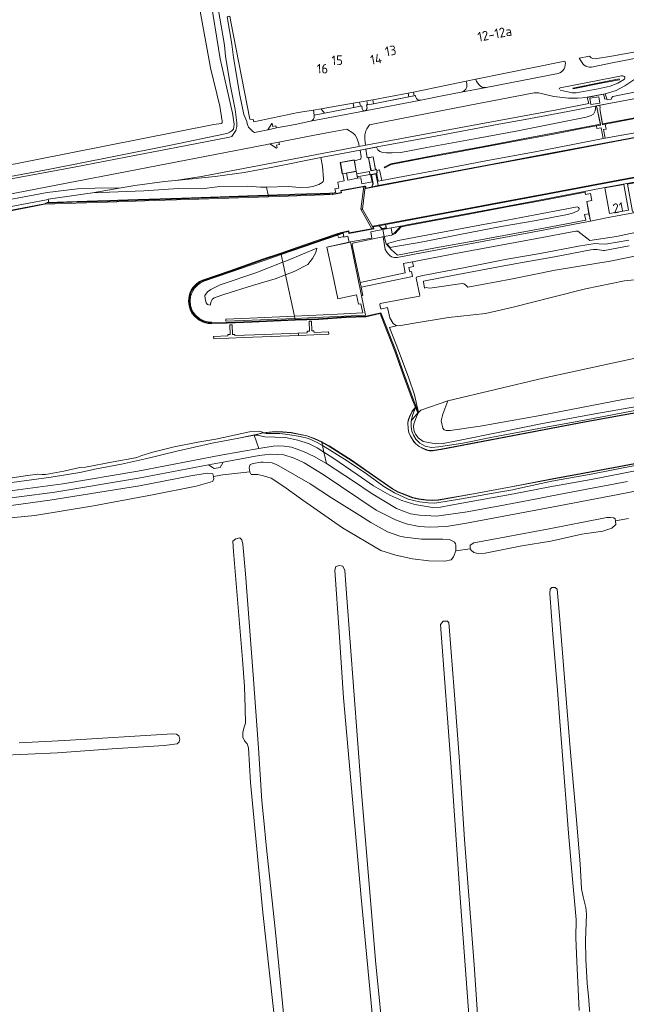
# Model space of a CAD drawing. Header units: metres. Extents: x 209813 to 223847, y 571801 to 587119.
# Tile 556 of 656: x 216440 to 216692, y 584748 to 585157. Entities that reach past the tile are written whole.
import ezdxf
from ezdxf.enums import TextEntityAlignment as Align

# ---------------------------------------------------------------- set-up
doc = ezdxf.new("R2010")
doc.units = ezdxf.units.M
for name, color, linetype, lineweight in [('B-RO-GK-KADEMUUR-G', 8, 'Continuous', 0), ('B-RO-GK-KADEMUUR-GV', 8, 'Continuous', 0), ('B-RO-GR-GRAS-GV', 8, 'Continuous', 0), ('B-RO-GR-GROENVOORZIENING-GV', 8, 'Continuous', 0), ('B-RO-GW-TALUD_KRUIN-G', 8, 'Continuous', 0), ('B-RO-IE-TERREINAFSCHEIDING_KUNSTMATIG_MUUR-GV', 8, 'Continuous', 0), ('B-RO-KW-KUNSTWERK_SLUIS-GV', 8, 'Continuous', 0), ('B-RO-KW-KUNSTWERK_STEIGER-GV', 8, 'Continuous', 0), ('B-RO-OG-BEBOUWING-T18', 8, 'Continuous', 0), ('B-RO-OG-TERREIN_CULTUURSCHEIDING-GV', 8, 'Continuous', 0), ('B-RO-OG-WEG-GV', 8, 'Continuous', 0), ('B-RO-VH-VERHARDING_BETONSTRAATSTEEN-GV', 8, 'Continuous', 0), ('B-RO-VH-VERHARDING_HALFVERHARDING-GV', 8, 'Continuous', 0), ('B-RO-VH-VERHARDING_OPEN-GV', 8, 'Continuous', 0), ('B-RO-VH-VERHARDING_STRAATBAKSTEEN-GV', 8, 'Continuous', 0), ('B-RO-VH-VERHARDING_TEGEL-GV', 8, 'Continuous', 0)]:
    doc.layers.add(name, color=color, linetype=linetype, lineweight=lineweight)
doc.styles.add('NLCS-ISO-M200-T18', font='txt', dxfattribs={"height": 0.36})

msp = doc.modelspace()

# ---------------------------------------------------------------- linework, layer by layer
at = {"layer": 'B-RO-GK-KADEMUUR-G', "flags": 128}
for points in [[(216450.773, 585081.265), (216461.43, 585081.573), (216473.139, 585081.943), (216488.574, 585082.497), (216502.486, 585082.932), (216517.901, 585083.438), (216542.858, 585084.331)], [(216542.858, 585084.331), (216556.409, 585084.716), (216568.351, 585085.162)], [(216548.122, 585060.196), (216571.813, 585068.327), (216572.834, 585068.642)], [(216519.209, 585031.43), (216517.811, 585031.501), (216515.9, 585031.995), (216514.255, 585032.852), (216512.559, 585034.268), (216511.41, 585035.654), (216510.819, 585036.733), (216510.248, 585038.593), (216510.04, 585040.547), (216510.237, 585042.491), (216510.599, 585043.699), (216511.152, 585044.861), (216511.937, 585046.09), (216513.301, 585047.485), (216514.463, 585048.386), (216515.7, 585048.988), (216526.973, 585052.82), (216540.595, 585057.604), (216548.122, 585060.196)]]:
    msp.add_lwpolyline(points, dxfattribs=at)
at = {"layer": 'B-RO-GK-KADEMUUR-GV', "flags": 128}
for points in [[(216723.184, 585113.829), (216689.682, 585107.556), (216659.266, 585101.807), (216633.73, 585097.061), (216588.527, 585088.52), (216583.504, 585087.507), (216583.398, 585088.046), (216583.211, 585088.222), (216582.831, 585088.349), (216572.918, 585086.469), (216573.072, 585085.682), (216569.514, 585085), (216569.463, 585085.397), (216568.27, 585085.428), (216553.948, 585084.902), (216542.806, 585084.574), (216542.956, 585083.882), (216547.37, 585084.043), (216558.431, 585084.366), (216569.536, 585084.801), (216573.283, 585085.539), (216573.13, 585086.33), (216582.817, 585088.143), (216583.214, 585087.945), (216583.348, 585087.271), (216588.514, 585088.314), (216633.767, 585096.865), (216659.303, 585101.611), (216689.719, 585107.36), (216723.22, 585113.632)], [(216702.972, 585093.493), (216679.258, 585089.059), (216656.553, 585084.77), (216637.265, 585081.16), (216618.215, 585077.563), (216586.291, 585071.62), (216586.448, 585070.712), (216576.505, 585068.838), (216576.32, 585069.702), (216572.758, 585068.933), (216571.72, 585068.612), (216557.433, 585063.719), (216548.024, 585060.479), (216548.152, 585059.889), (216571.906, 585068.042), (216572.918, 585068.406), (216572.808, 585068.739), (216576.131, 585069.456), (216576.315, 585068.583), (216586.679, 585070.552), (216586.523, 585071.453), (216618.252, 585077.367), (216637.302, 585080.963), (216656.59, 585084.574), (216679.294, 585088.863), (216703.009, 585093.296)], [(216542.806, 585084.574), (216537.928, 585084.43), (216522.928, 585083.878), (216507.004, 585083.36), (216488.829, 585082.746), (216459.149, 585081.791), (216450.996, 585081.505), (216449.912, 585080.996), (216431.756, 585077.464), (216412.018, 585073.818), (216371.508, 585066.176), (216353.374, 585062.827), (216330.99, 585058.573), (216296.016, 585051.997), (216270.037, 585047.05), (216243.946, 585042.184), (216243.382, 585045.623), (216243.18, 585045.586), (216243.771, 585041.949), (216270.074, 585046.853), (216296.053, 585051.801)], [(216331.027, 585058.377), (216353.41, 585062.631), (216371.544, 585065.979), (216412.054, 585073.622), (216431.793, 585077.268), (216449.935, 585080.763), (216458.669, 585081.062), (216476.13, 585081.615), (216495.456, 585082.31), (216514.062, 585082.861), (216542.956, 585083.882)], [(216548.024, 585060.479), (216540.496, 585057.888), (216526.875, 585053.104), (216515.586, 585049.266), (216514.304, 585048.642), (216513.101, 585047.709), (216511.701, 585046.278), (216510.889, 585045.006), (216510.318, 585043.807), (216509.941, 585042.55), (216509.738, 585040.546), (216509.953, 585038.532), (216510.541, 585036.616), (216511.16, 585035.484), (216512.345, 585034.056), (216514.088, 585032.601), (216515.791, 585031.713), (216517.765, 585031.203), (216519.194, 585031.13), (216519.232, 585031.779), (216517.864, 585031.849), (216516.026, 585032.324), (216514.45, 585033.145), (216512.807, 585034.517), (216511.701, 585035.851), (216511.143, 585036.87), (216510.593, 585038.663), (216510.392, 585040.548), (216510.582, 585042.423), (216510.926, 585043.572), (216511.458, 585044.691), (216512.212, 585045.871), (216513.534, 585047.223), (216514.649, 585048.087), (216516.151, 585048.819), (216527.071, 585052.537), (216540.693, 585057.321), (216548.152, 585059.889)], [(216698.62, 584994.777), (216674.792, 584990.43), (216614.564, 584978.921), (216611.003, 584978.396), (216609.853, 584978.428), (216608.633, 584978.68), (216607.074, 584979.332), (216605.535, 584980.145), (216604.177, 584981.227), (216603.258, 584982.188), (216601.942, 584984.37), (216601.269, 584985.926), (216600.981, 584987.507), (216600.86, 584990.082), (216601.242, 584991.432), (216601.835, 584993.031), (216602.743, 584994.745), (216603.943, 584996.371), (216602.659, 584994.8), (216601.743, 584993.072), (216601.147, 584991.463), (216600.76, 584990.095), (216600.882, 584987.495), (216601.173, 584985.897), (216601.853, 584984.324), (216603.179, 584982.127), (216604.109, 584981.153), (216605.48, 584980.061), (216607.031, 584979.242), (216608.604, 584978.584), (216609.841, 584978.328), (216611.008, 584978.296), (216614.581, 584978.822), (216674.811, 584990.332), (216698.638, 584994.679)], [(216565.025, 584981.984), (216562.074, 584983.408), (216558.834, 584984.55), (216552.344, 584985.835), (216548.905, 584986.202), (216545.657, 584986.291), (216540.674, 584985.735), (216545.66, 584986.191), (216548.898, 584986.103), (216552.329, 584985.736), (216558.807, 584984.453), (216562.035, 584983.316), (216565.051, 584981.86)], [(216705.452, 584974.899), (216677.986, 584969.767), (216660.674, 584966.581), (216643.648, 584963.38), (216628.026, 584960.478), (216613.469, 584957.906), (216611.022, 584957.755), (216608.417, 584957.887), (216605.306, 584958.275), (216602.813, 584958.842), (216596.817, 584961.258), (216594.233, 584962.675), (216584.78, 584969.212), (216577.623, 584974.213), (216568.105, 584980.349), (216565.025, 584981.984), (216565.399, 584981.692), (216568.054, 584980.263), (216577.568, 584974.13), (216584.723, 584969.129), (216594.18, 584962.59), (216596.773, 584961.169), (216602.785, 584958.746), (216605.288, 584958.176), (216608.408, 584957.788), (216611.022, 584957.654), (216613.481, 584957.806), (216628.044, 584960.38), (216643.667, 584963.282), (216660.693, 584966.482), (216678.004, 584969.669)]]:
    msp.add_lwpolyline(points, dxfattribs=at)
at = {"layer": 'B-RO-GR-GRAS-GV', "flags": 128}
for points in [[(216430.045, 585096), (216520.248, 585113.865), (216523.304, 585114.276), (216523.707, 585114.556), (216523.718, 585115.289), (216522.683, 585121.576), (216518.917, 585137.463), (216509.381, 585189.309)], [(216516.56, 585042.808), (216517.554, 585044.403), (216518.949, 585045.291), (216522.875, 585047.293), (216537.676, 585052.26), (216548.854, 585056.647), (216548.152, 585059.889), (216540.693, 585057.321), (216527.071, 585052.537), (216516.151, 585048.819), (216514.649, 585048.087), (216513.534, 585047.223), (216512.212, 585045.871), (216511.458, 585044.691), (216510.926, 585043.572), (216510.582, 585042.423), (216510.392, 585040.548), (216510.593, 585038.663), (216511.143, 585036.87), (216511.701, 585035.851), (216512.807, 585034.517), (216514.45, 585033.145), (216516.026, 585032.324), (216517.864, 585031.849), (216519.232, 585031.779), (216519.216, 585031.49), (216525.435, 585031.676), (216536.117, 585032.08), (216554.006, 585032.862), (216553.901, 585033.343), (216525.228, 585032.11), (216525.179, 585033.017), (216535.197, 585033.476), (216553.701, 585034.269), (216549.98, 585051.448)], [(216516.56, 585042.808), (216516.596, 585041.636), (216517.114, 585039.796), (216517.676, 585039.165), (216518.692, 585038.777), (216519.19, 585040.338), (216519.623, 585041.123), (216520.448, 585041.811), (216524.751, 585043.451), (216536.257, 585046.978), (216545.716, 585049.816), (216549.98, 585051.448)], [(216603.985, 584996.268), (216602.743, 584994.745), (216601.835, 584993.031), (216601.242, 584991.432), (216600.86, 584990.082), (216600.981, 584987.507), (216601.269, 584985.926), (216601.942, 584984.37), (216603.258, 584982.188), (216604.177, 584981.227), (216605.535, 584980.145), (216607.074, 584979.332), (216608.633, 584978.68), (216609.853, 584978.428), (216611.003, 584978.396), (216614.564, 584978.921), (216674.792, 584990.43), (216698.62, 584994.777)], [(216699.139, 584997.206), (216678.447, 584993.695), (216656.084, 584989.518), (216640.452, 584986.387), (216621.11, 584982.472), (216615.458, 584981.35), (216612.458, 584981.145), (216607.149, 584982.223), (216605.041, 584983.676), (216604.073, 584985.018), (216603.48, 584986.304), (216603.282, 584987.304), (216603.173, 584988.244), (216603.35, 584989.449), (216604.379, 584992.383), (216605.26, 584994.192), (216604.89, 584994.042)], [(216699.467, 584995.843), (216674.896, 584991.161), (216657.393, 584987.968), (216635.963, 584983.937), (216623.697, 584981.5), (216613.485, 584979.88), (216610.662, 584979.652), (216608.038, 584980.236)], [(216602.251, 584990.778), (216602.198, 584988.559), (216602.306, 584987.307), (216602.48, 584986.428), (216603.217, 584984.729), (216604.192, 584983.096), (216605.752, 584981.449), (216608.038, 584980.236)], [(216550.988, 584985.026), (216547.711, 584985.507), (216541.958, 584985.55), (216540.674, 584985.735), (216537.055, 584984.814), (216538.313, 584984.748), (216541.417, 584984.04), (216550.02, 584983.791)], [(216537.055, 584984.814), (216538.994, 584979.241), (216544.866, 584980.225), (216547.008, 584980.354), (216549.405, 584980.221), (216552.509, 584979.748), (216557.512, 584978.002), (216561.913, 584975.965), (216566.967, 584973.018), (216565.951, 584977.705), (216563.094, 584979.53), (216559.775, 584981.222), (216555.126, 584982.651), (216550.02, 584983.791)], [(216550.988, 584985.026), (216556.09, 584984.253), (216559.625, 584983.364), (216563.139, 584981.781), (216565.338, 584980.537), (216565.051, 584981.86), (216562.035, 584983.316), (216558.807, 584984.453), (216552.329, 584985.736), (216548.898, 584986.103), (216545.66, 584986.191), (216540.674, 584985.735)], [(216705.47, 584974.801), (216678.004, 584969.669), (216660.693, 584966.482), (216643.667, 584963.282), (216628.044, 584960.38), (216613.481, 584957.806), (216611.022, 584957.654), (216608.408, 584957.788), (216605.288, 584958.176), (216602.785, 584958.746), (216596.773, 584961.169), (216594.18, 584962.59), (216584.723, 584969.129), (216577.568, 584974.13), (216568.054, 584980.263), (216565.051, 584981.86)], [(216644.471, 584962.143), (216638.645, 584961.04), (216623.031, 584958.402), (216611.971, 584956.596), (216609.298, 584956.614), (216605.613, 584957.102), (216600.994, 584958.201), (216595.323, 584960.77), (216590.87, 584963.439), (216583.628, 584968.666), (216575.657, 584974.19), (216565.338, 584980.537), (216565.951, 584977.705), (216569.654, 584975.34), (216579.824, 584968.389), (216586.608, 584963.67), (216593.378, 584959.916), (216598.318, 584957.617), (216603.712, 584955.922), (216611.033, 584954.668), (216614.42, 584954.925), (216618.719, 584955.66), (216630.13, 584957.785), (216644.822, 584960.404), (216659.818, 584963.281), (216676.977, 584966.305), (216697.428, 584970.355)], [(216644.471, 584962.143), (216646.043, 584962.508), (216660.605, 584965.632), (216676.996, 584968.576), (216705.759, 584974.215)], [(216692.444, 584950.214), (216687.068, 584949.25), (216687.191, 584947.706), (216685.531, 584946.204), (216681.801, 584944.855), (216673.069, 584943.664), (216660.131, 584940.807), (216648.146, 584938.743), (216632.905, 584935.806), (216629.81, 584935.568), (216628.222, 584935.965), (216627.111, 584936.997), (216626.709, 584937.55), (216620.699, 584936.743), (216619.729, 584934.219), (216618.777, 584932.949), (216616.237, 584932.393), (216609.49, 584932.631), (216602.743, 584933.425), (216595.758, 584934.933), (216589.567, 584936.838), (216573.692, 584946.284), (216557.182, 584957.793), (216549.323, 584963.508), (216544.085, 584966.921), (216540.83, 584967.953), (216538.528, 584968.429), (216535.753, 584968.437), (216535.138, 584969.516), (216523.997, 584968.285), (216520.141, 584967.64), (216520.193, 584966.445), (216519.637, 584965.492), (216512.97, 584963.587), (216494.713, 584960.016), (216470.266, 584955.491), (216445.898, 584951.443), (216428.673, 584949.776)], [(216546.148, 584736.019), (216540.539, 584786.396), (216536.306, 584831.692), (216535.459, 584840.477), (216534.613, 584854.87), (216534.083, 584856.563), (216533.025, 584857.727), (216532.284, 584859.209), (216532.284, 584861.22), (216532.708, 584863.019), (216533.343, 584865.03), (216533.237, 584871.274), (216533.025, 584880.27), (216532.178, 584891.594), (216528.474, 584936.468), (216528.157, 584940.701), (216529.321, 584941.759), (216531.014, 584942.077), (216531.861, 584941.23), (216532.284, 584939.537), (216533.343, 584927.154), (216536.518, 584885.138), (216538.846, 584854.764), (216540.116, 584832.857), (216540.964, 584824.594), (216541.915, 584814.336), (216545.725, 584779.622), (216547.207, 584764.276), (216553.451, 584700.776)], [(216672.017, 584745.667), (216671.032, 584765.97), (216670.609, 584775.812), (216670.715, 584783.538), (216669.127, 584800.26), (216667.54, 584819.31), (216664.894, 584853.494), (216663.835, 584867.57), (216663.095, 584876.989), (216661.037, 584902.026), (216660.505, 584909.597), (216659.814, 584919.005), (216659.919, 584920.804), (216660.66, 584921.545), (216662.036, 584921.545), (216662.883, 584920.804), (216663.786, 584909.802), (216668.23, 584854.59), (216670.715, 584826.401), (216672.302, 584806.61), (216672.937, 584796.238), (216673.572, 584792.851), (216674.736, 584788.512), (216675.054, 584785.761), (216674.525, 584774.754), (216674.698, 584766.979), (216675.265, 584756.868), (216675.852, 584751.672), (216679.225, 584706.933)], [(216439.389, 584856.987), (216458.439, 584857.86), (216503.127, 584860.717), (216504.794, 584860.558), (216505.746, 584859.844), (216506.143, 584858.495), (216505.905, 584857.383), (216504.953, 584856.51), (216499.635, 584855.796), (216478.045, 584854.367), (216455.343, 584852.78), (216430.499, 584851.589)]]:
    msp.add_lwpolyline(points, dxfattribs=at)
for points in [[(216542.806, 585084.574), (216542.089, 585087.885), (216539.575, 585087.859), (216534.187, 585088.288), (216521.682, 585088.011), (216515.18, 585087.137), (216505.608, 585087.379), (216491.178, 585086.325), (216480.537, 585085.982), (216469.921, 585085.51), (216451.52, 585082.817), (216451.775, 585081.533), (216459.149, 585081.791), (216488.829, 585082.746), (216507.004, 585083.36), (216522.928, 585083.878), (216537.928, 585084.43)], [(216548.854, 585056.647), (216549.98, 585051.448), (216553.651, 585052.853), (216559.317, 585055.768), (216561.232, 585058.222), (216562.613, 585060.723), (216562.978, 585062.573), (216551.066, 585057.515)], [(216604.89, 584994.042), (216603.985, 584996.268), (216602.911, 584993.381), (216602.251, 584990.778)], [(216581.426, 584792.617), (216574.026, 584875.665), (216572.233, 584902.915), (216570.49, 584928.742), (216570.913, 584930.223), (216572.395, 584930.647), (216573.771, 584930.329), (216574.618, 584928.53), (216575.358, 584919.005), (216581.399, 584838.075), (216587.418, 584766.445), (216591.15, 584728.764), (216596.207, 584667.849), (216596.568, 584659.639), (216593.994, 584659.475)], [(216617.798, 584906.834), (216617.904, 584905.247), (216620.02, 584878.682), (216622.137, 584851.06), (216624.359, 584816.77), (216628.381, 584764.594), (216631.344, 584719.297), (216635.366, 584671.037), (216635.789, 584667.121), (216635.578, 584665.322), (216634.202, 584664.793), (216632.826, 584665.11), (216632.177, 584667.042), (216628.61, 584710.188), (216622.601, 584792.553), (216618.944, 584844.817), (216614.424, 584906.099), (216615.531, 584907.447), (216617.27, 584907.517)]]:
    msp.add_lwpolyline(points, close=True, dxfattribs=at)
at = {"layer": 'B-RO-GR-GROENVOORZIENING-GV', "flags": 128}
for points in [[(216681.578, 585114.156), (216708.603, 585119.24), (216725.544, 585122.371), (216766.054, 585129.923), (216771.666, 585129.313), (216771.583, 585129.751), (216773.305, 585130.073), (216772.32, 585135.448), (216774.289, 585135.809), (216773.987, 585137.456), (216773.424, 585139.361), (216766.885, 585138.146), (216752.203, 585135.379), (216722.845, 585129.896), (216708.011, 585127.055), (216696.201, 585124.842), (216683.587, 585122.527), (216680.469, 585121.917), (216680.722, 585120.702), (216680.489, 585120.396)], [(216682.748, 585114.039), (216683.148, 585112.043), (216682.059, 585111.858), (216682.805, 585108.237), (216697.434, 585110.85), (216715.319, 585114.223), (216736.193, 585118.12), (216772.486, 585124.961), (216771.733, 585128.958), (216766.097, 585129.624), (216760.781, 585128.679), (216748.462, 585126.381), (216724.389, 585121.865), (216710.781, 585119.294), (216697.217, 585116.79)], [(216587.759, 585104.528), (216583.375, 585103.726), (216583.864, 585100.042), (216586.397, 585100.532), (216587.409, 585095.237), (216587.774, 585095.304), (216587.868, 585094.829), (216589.058, 585095.105), (216589.952, 585090.6), (216618.104, 585095.969), (216633.237, 585098.754), (216654.418, 585102.749), (216668.58, 585105.512), (216681.909, 585108.038), (216681.036, 585112.513), (216679.347, 585112.237), (216679.137, 585113.336), (216673.074, 585112.215), (216661.94, 585110.074), (216645.463, 585107.003), (216619.697, 585102.119), (216607.517, 585099.88), (216593.848, 585097.287), (216591.311, 585095.934), (216591.015, 585096.231), (216593.723, 585097.618), (216614.581, 585101.519), (216632.101, 585104.817), (216650.049, 585108.168), (216680.744, 585114.01), (216679.2, 585121.669), (216678.862, 585121.602), (216678.563, 585119.572), (216677.851, 585118.243), (216677, 585117.641), (216674.92, 585116.95), (216646.453, 585111.306), (216630.001, 585108.198), (216608.752, 585104.412), (216597.832, 585102.318), (216594.29, 585102.093), (216591.962, 585102.133), (216590.375, 585102.297), (216589.124, 585102.694), (216588.403, 585103.436)], [(216542.089, 585087.885), (216542.806, 585084.574), (216553.948, 585084.902), (216568.27, 585085.428), (216569.463, 585085.397), (216570.845, 585085.641), (216570.541, 585087.17), (216572.214, 585087.502), (216571.716, 585090.011), (216574.399, 585090.498), (216573.873, 585093.436), (216573.58, 585093.383), (216572.722, 585098.151), (216578.545, 585099.2), (216578.608, 585098.851), (216580.947, 585099.442), (216581.149, 585099.521), (216581.259, 585099.662), (216581.405, 585100.52), (216580.972, 585103.279), (216564.679, 585100.202), (216565.326, 585096.629), (216565.785, 585091.376), (216565.741, 585090.764), (216565.584, 585090.192), (216565.247, 585089.792), (216563.858, 585089.038), (216561.324, 585088.182), (216559.656, 585087.893), (216555.94, 585087.758), (216551.088, 585088.106)], [(216579.589, 585093.358), (216579.404, 585094.432), (216575.311, 585093.695), (216575.857, 585090.747), (216579.906, 585091.55)], [(216590.977, 585067.305), (216591.787, 585064.322), (216594.064, 585061.76), (216596.548, 585059.589), (216612.349, 585062.593), (216629.453, 585065.638), (216640.696, 585067.786), (216657.923, 585070.996), (216674.671, 585074.182), (216674.115, 585076.486), (216675.954, 585076.827), (216675.102, 585081.893), (216677.243, 585082.333), (216676.686, 585085.269), (216674.573, 585084.851), (216674.4, 585085.746), (216655.844, 585082.246), (216643.533, 585079.976), (216626.197, 585076.668), (216604.611, 585072.669), (216598.098, 585071.377), (216595.599, 585068.566), (216594.229, 585067.989)], [(216667.141, 585076.49), (216654.157, 585074.043), (216639.556, 585071.474), (216621.704, 585068.036), (216606.989, 585065.169), (216594.13, 585062.903), (216593.42, 585062.814), (216593.17, 585063.025), (216592.636, 585063.62), (216592.432, 585064.126), (216592.457, 585064.391), (216592.913, 585064.585), (216596.86, 585065.654), (216610.82, 585068.398), (216632.987, 585072.484), (216639.179, 585073.603), (216653.744, 585076.395), (216666.871, 585078.933), (216671.168, 585079.635), (216671.638, 585079.409), (216671.912, 585079.053), (216671.935, 585078.745), (216671.664, 585078.155), (216669.643, 585077.156)], [(216593.885, 585070.934), (216594.318, 585068.312), (216595.305, 585068.945), (216597.834, 585071.717)], [(216571.572, 585067.927), (216572.132, 585066.879), (216574.249, 585067.321), (216573.989, 585068.728)]]:
    msp.add_lwpolyline(points, close=True, dxfattribs=at)
for points in [[(216590.977, 585067.305), (216590.54, 585067.213), (216591.351, 585061.915), (216592.055, 585060.898), (216592.831, 585059.96), (216593.506, 585059.308), (216594.034, 585058.954), (216594.639, 585058.769), (216595.252, 585058.65), (216596.336, 585058.69), (216609.335, 585061.073), (216625.027, 585064.077), (216640.702, 585066.987), (216657.661, 585070.111), (216672.895, 585073.004), (216676.618, 585073.749), (216675.954, 585076.827)], [(216699.84, 585070.024), (216687.407, 585067.352), (216676.447, 585065.755), (216671.384, 585069.591), (216671.201, 585069.63), (216670.543, 585069.558), (216654.382, 585066.467), (216622.119, 585060.608), (216602.75, 585056.875), (216603.142, 585054.9), (216601.268, 585054.55), (216601.648, 585052.638), (216602.32, 585052.771), (216602.712, 585050.797), (216581.393, 585046.327), (216582.106, 585042.806), (216581.546, 585042.698), (216583.27, 585034.608), (216574.315, 585034.294), (216559.5, 585033.582), (216553.901, 585033.343), (216554.006, 585032.862), (216563.636, 585033.156), (216575.162, 585033.92), (216583.322, 585034.254), (216589.643, 585035.661), (216591.488, 585030.822), (216595.805, 585019.913), (216599.295, 585010.035), (216603.111, 584999.481), (216605.26, 584994.192)], [(216571.572, 585067.927), (216548.152, 585059.889), (216548.854, 585056.647), (216551.066, 585057.515), (216562.978, 585062.573), (216562.613, 585060.723), (216561.232, 585058.222), (216559.317, 585055.768), (216553.651, 585052.853), (216549.98, 585051.448), (216553.701, 585034.269), (216571.611, 585035.046), (216582.184, 585035.572), (216581.358, 585039.404), (216580.387, 585039.233), (216579.494, 585043.073), (216571.713, 585041.464), (216569.465, 585052.132), (216567.206, 585062.972), (216576.445, 585064.936), (216575.945, 585067.457), (216574.285, 585067.128), (216574.249, 585067.321)], [(216596.101, 585030.257), (216594.782, 585031.196), (216593.353, 585033.555), (216592.343, 585037.802), (216589.956, 585037.349), (216589.584, 585037.338), (216589.423, 585037.68), (216589.131, 585039.15), (216589.336, 585039.534), (216602.546, 585041.968), (216605.115, 585042.384), (216605.673, 585042.557), (216605.794, 585042.893), (216604.256, 585050.012), (216604.395, 585050.414), (216604.821, 585050.623), (216607.06, 585051.13), (216623.926, 585054.32), (216641.93, 585057.936), (216655.801, 585060.242), (216671.703, 585063.412), (216678.592, 585064.522), (216680.067, 585064.321), (216682.92, 585064.185), (216692.582, 585065.81)], [(216692.727, 585063.508), (216682.425, 585061.587), (216681.893, 585061.565), (216679.371, 585062.01), (216677.947, 585062.013), (216676.796, 585061.809), (216661.642, 585058.935), (216651.514, 585057.127), (216642.183, 585055.384), (216619.338, 585051.169), (216607.364, 585048.793), (216607.279, 585048.589), (216607.772, 585045.891), (216608.486, 585046.103), (216609.625, 585045.897), (216610.876, 585045.962), (216623.353, 585047.818), (216624.116, 585047.651), (216624.771, 585047.276), (216625.673, 585046.303), (216643.641, 585049.634), (216661.921, 585053.432), (216684.777, 585057.051), (216697.061, 585059.604)], [(216704.845, 585050.313), (216690.829, 585048.959), (216674.527, 585045.636), (216660.915, 585042.179), (216644.532, 585037.945), (216632.998, 585035.382), (216617.761, 585033.663), (216602.649, 585031.144), (216597.87, 585030.333), (216596.101, 585030.257), (216593.209, 585029.604), (216596.878, 585020.014), (216601.253, 585008.429), (216603.548, 585001.6), (216605.26, 584994.192), (216606.16, 584995.178), (216617.413, 584999.127), (216656.98, 585008.47), (216699.085, 585017.658)], [(216729.911, 585023.786), (216730.659, 585023.686), (216732.065, 585022.451), (216733.925, 585020.014), (216737.675, 585012.984), (216738.101, 585011.116), (216738.085, 585010.392), (216737.833, 585009.311), (216736.575, 585008.023), (216733.883, 585006.503), (216723.264, 585004.587), (216690.712, 584999.727), (216655.794, 584992.961), (216630.782, 584988.529), (216618.452, 584986.719), (216616.695, 584986.707), (216615.954, 584987.047), (216615.408, 584987.724), (216614.707, 584990.692), (216615.309, 584993.506), (216617.413, 584999.127)], [(216605.26, 584994.192), (216604.379, 584992.383), (216603.35, 584989.449), (216603.173, 584988.244), (216603.282, 584987.304), (216603.48, 584986.304), (216604.073, 584985.018), (216605.041, 584983.676), (216607.149, 584982.223), (216612.458, 584981.145), (216615.458, 584981.35), (216621.11, 584982.472), (216640.452, 584986.387), (216656.084, 584989.518), (216678.447, 584993.695), (216699.139, 584997.206)], [(216697.428, 584970.355), (216676.977, 584966.305), (216659.818, 584963.281), (216644.822, 584960.404), (216630.13, 584957.785), (216618.719, 584955.66), (216614.42, 584954.925), (216611.033, 584954.668), (216603.712, 584955.922), (216598.318, 584957.617), (216593.378, 584959.916), (216586.608, 584963.67), (216579.824, 584968.389), (216569.654, 584975.34), (216565.951, 584977.705), (216566.967, 584973.018), (216578.309, 584965.652), (216585.583, 584960.733), (216596.12, 584954.259), (216601.946, 584952.093), (216605.668, 584951.49), (216612.769, 584951.152), (216625.492, 584952.975), (216639.033, 584955.474), (216653.717, 584958.263), (216659.953, 584959.383), (216675.112, 584962.303), (216692.085, 584965.533)]]:
    msp.add_lwpolyline(points, dxfattribs=at)
at = {"layer": 'B-RO-GW-TALUD_KRUIN-G', "flags": 128}
for points in [[(216542.089, 585087.885), (216539.575, 585087.859), (216534.187, 585088.288), (216521.682, 585088.011), (216515.18, 585087.137), (216505.608, 585087.379), (216491.178, 585086.325), (216480.537, 585085.982), (216469.921, 585085.51), (216451.52, 585082.817)], [(216451.52, 585082.817), (216450.752, 585082.604)], [(216562.978, 585062.573), (216551.066, 585057.515), (216548.854, 585056.647)], [(216548.854, 585056.647), (216537.676, 585052.26), (216522.875, 585047.293), (216518.949, 585045.291), (216517.554, 585044.403), (216516.56, 585042.808), (216516.596, 585041.636), (216517.114, 585039.796), (216517.676, 585039.165), (216518.692, 585038.777)], [(216565.951, 584977.705), (216569.654, 584975.34), (216579.824, 584968.389), (216586.608, 584963.67), (216593.378, 584959.916), (216598.318, 584957.617), (216603.712, 584955.922), (216611.033, 584954.668), (216614.42, 584954.925), (216618.719, 584955.66), (216630.13, 584957.785), (216644.822, 584960.404), (216659.818, 584963.281), (216676.977, 584966.305), (216697.428, 584970.355), (216721.71, 584974.789), (216744.033, 584979.104), (216765.342, 584983.353), (216771.935, 584984.621), (216774.89, 584985.425), (216785.4, 584989.743), (216794.234, 584994.384), (216795.682, 584995.318)], [(216699.139, 584997.206), (216678.447, 584993.695), (216656.084, 584989.518), (216640.452, 584986.387), (216621.11, 584982.472), (216615.458, 584981.35), (216612.458, 584981.145), (216607.149, 584982.223), (216605.041, 584983.676), (216604.073, 584985.018), (216603.48, 584986.304), (216603.282, 584987.304), (216603.173, 584988.244), (216603.35, 584989.449), (216604.379, 584992.383), (216605.26, 584994.192)], [(216436.393, 584965.173), (216452.722, 584967.306), (216464.585, 584969.245), (216471.523, 584970.819), (216481.943, 584972.768), (216491.814, 584974.969), (216504.926, 584978.182), (216519.497, 584981.409), (216530.581, 584983.49), (216537.055, 584984.814)], [(216537.055, 584984.814), (216538.313, 584984.748), (216541.417, 584984.04), (216550.02, 584983.791), (216555.126, 584982.651), (216559.775, 584981.222), (216563.094, 584979.53), (216565.951, 584977.705)]]:
    msp.add_lwpolyline(points, dxfattribs=at)
at = {"layer": 'B-RO-IE-TERREINAFSCHEIDING_KUNSTMATIG_MUUR-GV', "flags": 128}
for points in [[(216578.608, 585098.851), (216578.545, 585099.2), (216572.722, 585098.151), (216573.58, 585093.383), (216579.404, 585094.432)], [(216572.78, 585098.11), (216578.505, 585099.142), (216579.346, 585094.472), (216573.621, 585093.441)], [(216587.409, 585095.237), (216586.397, 585100.532), (216584.434, 585100.157), (216585.48, 585094.678), (216587.444, 585095.053)], [(216586.357, 585100.474), (216587.385, 585095.093), (216585.52, 585094.737), (216584.493, 585100.118)], [(216588.527, 585088.52), (216587.605, 585093.49), (216585.584, 585093.111), (216586.302, 585089.301), (216585.854, 585087.994), (216586.406, 585089.29), (216585.7, 585093.031), (216587.524, 585093.373)], [(216588.825, 585071.88), (216590.013, 585070.548), (216591.902, 585070.899), (216591.553, 585072.384), (216591.787, 585070.989), (216590.056, 585070.658)], [(216605.26, 584994.192), (216603.111, 584999.481), (216599.295, 585010.035), (216595.805, 585019.913), (216591.488, 585030.822), (216589.643, 585035.661), (216583.322, 585034.254), (216575.162, 585033.92), (216563.636, 585033.156), (216554.006, 585032.862), (216554.064, 585032.594), (216563.649, 585032.887), (216575.174, 585033.65), (216583.354, 585034.005), (216589.343, 585035.328), (216591.115, 585030.677), (216595.43, 585019.773), (216598.918, 585009.901), (216602.737, 584999.338), (216604.89, 584994.042)]]:
    msp.add_lwpolyline(points, close=True, dxfattribs=at)
msp.add_lwpolyline([(216554.006, 585032.862), (216536.117, 585032.08), (216525.435, 585031.676), (216519.216, 585031.49), (216519.199, 585031.22), (216525.445, 585031.406), (216536.128, 585031.81), (216554.064, 585032.594)], dxfattribs=at)
at = {"layer": 'B-RO-KW-KUNSTWERK_SLUIS-GV', "flags": 128}
msp.add_lwpolyline([(216581.959, 585078.792), (216583.106, 585088.046), (216582.817, 585088.143), (216582.567, 585088.096), (216581.338, 585078.67)], dxfattribs=at)
msp.add_lwpolyline([(216586.401, 585070.987), (216581.959, 585078.792), (216581.338, 585078.67), (216585.923, 585070.613), (216586.448, 585070.712)], close=True, dxfattribs=at)
at = {"layer": 'B-RO-KW-KUNSTWERK_STEIGER-GV', "flags": 128}
msp.add_lwpolyline([(216560.783, 585032.201), (216559.854, 585032.169), (216559.948, 585028.068), (216558.938, 585028.025), (216558.951, 585027.386), (216555.284, 585027.193), (216555.48, 585026.287), (216567.932, 585026.817), (216567.818, 585027.732), (216561.873, 585027.499), (216561.832, 585028.134), (216560.876, 585028.106)], close=True, dxfattribs=at)
msp.add_lwpolyline([(216555.183, 585027.189), (216541.125, 585026.691), (216529.002, 585026.229), (216528.984, 585026.692), (216527.978, 585026.659), (216527.825, 585030.672), (216526.873, 585030.637), (216527.035, 585026.624), (216526.009, 585026.585), (216526.026, 585026.134), (216520.108, 585025.86), (216520.199, 585024.826), (216532.635, 585025.326), (216555.379, 585026.283)], dxfattribs=at)
at = {"layer": 'B-RO-OG-TERREIN_CULTUURSCHEIDING-GV', "flags": 128}
msp.add_lwpolyline([(216663.996, 585128.163), (216669.019, 585127.027), (216670.668, 585127.054), (216679.801, 585128.731), (216684.769, 585129.819), (216687.963, 585131.16), (216690.145, 585132.285), (216690.773, 585132.729), (216690.944, 585133.065), (216690.925, 585133.532), (216690.678, 585133.89), (216690.101, 585134.144), (216689.509, 585134.144), (216686.118, 585133.467), (216664.054, 585129.182)], dxfattribs=at)
for points in [[(216681.693, 585131.532), (216688.579, 585132.935), (216688.647, 585132.545), (216681.766, 585131.177), (216669.457, 585128.673), (216669.385, 585129.045)], [(216481.797, 585087.531), (216470.959, 585087.394), (216463.644, 585087.215), (216451.102, 585085.628), (216266.217, 585050.753), (216244.959, 585046.594), (216244.605, 585046.286), (216244.362, 585045.838), (216244.763, 585043.626), (216257.802, 585046.149), (216275.705, 585049.559), (216298.107, 585053.763), (216332.149, 585060.233), (216351.535, 585063.883), (216373.983, 585068.162), (216398.191, 585072.703), (216417.375, 585076.269), (216436.055, 585079.844), (216450.752, 585082.604), (216451.52, 585082.817), (216469.921, 585085.51)]]:
    msp.add_lwpolyline(points, close=True, dxfattribs=at)
at = {"layer": 'B-RO-OG-TERREIN_CULTUURSCHEIDING-GV'}
msp.add_lwpolyline([(216664.054, 585129.182, 0.4107363), (216663.636, 585128.563)], format="xyb", dxfattribs=at)
at = {"layer": 'B-RO-OG-WEG-GV', "flags": 128}
for points in [[(216436.113, 585091.293), (216462.217, 585096.243), (216487.928, 585101.228), (216508.237, 585105.107), (216526.722, 585108.71), (216527.72, 585108.96), (216529.4, 585111.437), (216529.811, 585113.036), (216529.795, 585114.594), (216529.049, 585120.117), (216527.024, 585130.556), (216525.081, 585142.33), (216524.616, 585146.824), (216518.008, 585185.54)], [(216518.52, 585167.888), (216522.915, 585141.263), (216525.642, 585129.021), (216528.054, 585118.673), (216528.698, 585114.035), (216528.619, 585112.934), (216528.351, 585112.042), (216527.757, 585111.28), (216526.938, 585110.707), (216526.053, 585110.384), (216525.021, 585110.101), (216502.41, 585105.36), (216478.084, 585100.493), (216452.082, 585095.421), (216425.97, 585090.435)], [(216561.966, 585117.61), (216561.618, 585119.922), (216555.279, 585118.845), (216536.905, 585114.977), (216536.576, 585115.991), (216535.221, 585116.158), (216527.363, 585156.591), (216526.851, 585158.924), (216525.734, 585158.701), (216527.676, 585147.323), (216528.412, 585141.697), (216530.986, 585126.127), (216532.728, 585118.084), (216533.927, 585115.171), (216533.974, 585114.926)], [(216705.518, 585145.907), (216685.377, 585142.303), (216678.551, 585141.264), (216677.668, 585141.308), (216676.97, 585141.657), (216676.229, 585142.341), (216671.925, 585141.46), (216673.01, 585139.836), (216673.475, 585139.179), (216674.056, 585138.622), (216674.73, 585138.197), (216675.518, 585137.925), (216676.308, 585137.794), (216677.122, 585137.815), (216685.643, 585139.484), (216705.721, 585143.385)], [(216750.337, 585145.854), (216732.172, 585142.375), (216712.098, 585138.49), (216701.822, 585136.53), (216701.052, 585136.285), (216699.201, 585135.503), (216690.865, 585129.93), (216687.356, 585128.097), (216682.786, 585126.703)], [(216583.3, 585105.303), (216515.059, 585092.267), (216504.324, 585090.665), (216520.813, 585092.295), (216532.862, 585094.001), (216544.753, 585096.251), (216564.679, 585100.202), (216580.972, 585103.279), (216588.12, 585104.593), (216610.077, 585108.71), (216638.661, 585114.099), (216649.49, 585116.052), (216667.204, 585119.309), (216683.587, 585122.527), (216696.201, 585124.842), (216708.011, 585127.055), (216722.845, 585129.896), (216752.203, 585135.379), (216766.885, 585138.146), (216776.247, 585139.946)], [(216753.675, 585139.068), (216744.946, 585137.112), (216736.133, 585135.447), (216726.345, 585133.505), (216717.193, 585131.786), (216705.997, 585129.601), (216697.741, 585127.928), (216685.998, 585125.533), (216685.517, 585125.186), (216685.301, 585124.646), (216685.331, 585124.486), (216683.585, 585124.238), (216683.46, 585124.624), (216682.559, 585124.449), (216682.074, 585126.487), (216675.336, 585125.186)], [(216625.095, 585131.879), (216603.144, 585127.388), (216603.468, 585125.822), (216603.935, 585125.91), (216603.972, 585125.676)], [(216606.185, 585124.061), (216615.112, 585125.796), (216622.969, 585127.302), (216623.734, 585127.583), (216624.406, 585128.033), (216624.92, 585128.652), (216625.258, 585129.411), (216625.352, 585130.207), (216625.315, 585131.01), (216625.21, 585131.335), (216625.095, 585131.879)], [(216682.786, 585126.703), (216683.46, 585124.624)], [(216583.85, 585120.763), (216583.585, 585122.025), (216584.08, 585122.096), (216583.768, 585123.737), (216580.756, 585123.212), (216581.105, 585121.558), (216581.677, 585121.614), (216581.89, 585120.375)], [(216583.054, 585119.575), (216583.066, 585119.577)], [(216533.974, 585114.926), (216534.158, 585113.975), (216534.662, 585112.778), (216536.489, 585110.96), (216537.19, 585110.657), (216542.65, 585111.726), (216544.332, 585114.294), (216544.535, 585114.328), (216544.792, 585113.096), (216546.01, 585113.325), (216546.116, 585113.123), (216546.242, 585112.47), (216554.009, 585113.985), (216560.403, 585115.242)], [(216580.608, 585104.789), (216580.422, 585105.909), (216579.782, 585107.904), (216578.938, 585109.441), (216578.069, 585110.362), (216575.437, 585112.025), (216569.377, 585110.846), (216559.115, 585108.893), (216547.266, 585106.602), (216547.51, 585105.617), (216546.277, 585105.387), (216546.508, 585104.15), (216546.303, 585104.123), (216543.564, 585105.882), (216541.652, 585105.494), (216540.939, 585105.268), (216480.679, 585093.72), (216463.351, 585090.347), (216416.732, 585081.356)], [(216266.217, 585050.753), (216451.102, 585085.628), (216463.644, 585087.215), (216470.959, 585087.394), (216481.797, 585087.531), (216487.504, 585088.502), (216499.763, 585090.214), (216504.324, 585090.665)], [(216424.129, 584960.167), (216457.535, 584964.524), (216488.683, 584969.873), (216523.194, 584976.505), (216538.994, 584979.241), (216537.055, 584984.814), (216530.581, 584983.49), (216519.497, 584981.409), (216504.926, 584978.182), (216491.814, 584974.969), (216481.943, 584972.768), (216471.523, 584970.819), (216464.585, 584969.245), (216452.722, 584967.306), (216436.393, 584965.173)], [(216711.697, 584964.674), (216688.101, 584960.117), (216660.575, 584954.939), (216625.113, 584948.209), (216616.887, 584946.83), (216609.943, 584946.564), (216605.546, 584946.773), (216600.067, 584947.925), (216595.684, 584949.564), (216587.656, 584953.619), (216565.663, 584968.453), (216557.719, 584973.296), (216553.573, 584975.181), (216549.309, 584976.617), (216543.799, 584976.876), (216539.01, 584976.294), (216524.19, 584973.637), (216523.376, 584972.354), (216522.868, 584971.406), (216520.447, 584970.968), (216518.07, 584972.499), (216488.975, 584966.875), (216454.285, 584961.043), (216424.438, 584957.261)], [(216535.138, 584969.516), (216534.944, 584971.189), (216535.392, 584972.557), (216536.591, 584973.037), (216539.759, 584973.522), (216540.704, 584973.546), (216543.036, 584973.43), (216544.448, 584973.282), (216546.194, 584972.614), (216547.235, 584972.094), (216560.193, 584964.558), (216569.171, 584958.699), (216580.873, 584951.464), (216585.46, 584948.448), (216592.316, 584944.573), (216597.483, 584942.812), (216599.515, 584942.341), (216606.473, 584941.599), (216615.353, 584941.53), (216618.053, 584941.427), (216618.962, 584941.019), (216620.13, 584940.351), (216620.563, 584939.661), (216620.672, 584939.056), (216620.699, 584936.743), (216626.709, 584937.55), (216626.709, 584939.061), (216628.259, 584939.985), (216635.742, 584941.384), (216659.558, 584945.811), (216682.117, 584950.344), (216683.486, 584950.525), (216685.001, 584950.612), (216686.279, 584950.425), (216686.85, 584949.981), (216687.068, 584949.25), (216692.444, 584950.214)], [(216424.91, 584954.006), (216452.129, 584957.722), (216489.354, 584963.792), (216510.731, 584967.875), (216517.545, 584968.939), (216519.797, 584968.75), (216520.141, 584967.64), (216523.997, 584968.285), (216535.138, 584969.516)]]:
    msp.add_lwpolyline(points, dxfattribs=at)
for points in [[(216663.196, 585135.125), (216663.965, 585135.382), (216664.62, 585135.799), (216665.237, 585136.361), (216665.691, 585137.036), (216666.015, 585137.769), (216666.169, 585138.57), (216666.224, 585139.358), (216666.049, 585140.258), (216629.079, 585132.694), (216629.282, 585131.858), (216630.364, 585130.434), (216630.942, 585129.865), (216631.658, 585129.473), (216632.466, 585129.286), (216633.28, 585129.314)], [(216675.336, 585125.186), (216671.221, 585124.83), (216667.571, 585124.864), (216661.46, 585125.488), (216655.069, 585127.038), (216654.119, 585127.129), (216653.317, 585127.096), (216625.897, 585121.773), (216591.064, 585115.056), (216584.894, 585113.843), (216583.788, 585112.148), (216583.37, 585111.285), (216582.956, 585109.557), (216582.94, 585108.266), (216583.061, 585106.332), (216583.3, 585105.303), (216607.836, 585109.949), (216662.622, 585120.033), (216675.951, 585122.601)], [(216601.269, 585125.387), (216600.966, 585126.943), (216586.293, 585124.177), (216586.557, 585122.558)], [(216578.085, 585122.747), (216564.85, 585120.471), (216564.914, 585120.178), (216566.208, 585118.627), (216578.39, 585120.988)], [(216680.593, 585122.852), (216676.791, 585122.256), (216676.378, 585124.888), (216680.18, 585125.484)]]:
    msp.add_lwpolyline(points, close=True, dxfattribs=at)
at = {"layer": 'B-RO-OG-WEG-GV'}
msp.add_lwpolyline([(216560.403, 585115.242, 0.4112391), (216561.966, 585117.61)], format="xyb", dxfattribs=at)
at = {"layer": 'B-RO-VH-VERHARDING_BETONSTRAATSTEEN-GV', "flags": 128}
for points in [[(216622.969, 585127.302), (216633.28, 585129.314), (216632.466, 585129.286), (216631.658, 585129.473), (216630.942, 585129.865), (216630.364, 585130.434), (216629.282, 585131.858), (216629.079, 585132.694), (216625.095, 585131.879), (216625.21, 585131.335), (216625.315, 585131.01), (216625.352, 585130.207), (216625.258, 585129.411), (216624.92, 585128.652), (216624.406, 585128.033), (216623.734, 585127.583)], [(216583.768, 585123.737), (216584.08, 585122.096), (216586.557, 585122.558), (216586.293, 585124.177)]]:
    msp.add_lwpolyline(points, close=True, dxfattribs=at)
for points in [[(216581.105, 585121.558), (216580.756, 585123.212), (216578.085, 585122.747), (216578.39, 585120.988)], [(216583.066, 585119.577), (216606.185, 585124.061)], [(216584.08, 585122.096), (216583.585, 585122.025), (216583.85, 585120.763)], [(216603.972, 585125.676), (216603.935, 585125.91), (216592.803, 585123.751), (216586.557, 585122.558)], [(216560.403, 585115.242), (216583.054, 585119.575)], [(216566.208, 585118.627), (216564.914, 585120.178), (216564.85, 585120.471), (216561.618, 585119.922), (216561.928, 585117.798)], [(216581.89, 585120.375), (216581.677, 585121.614), (216581.105, 585121.558), (216578.39, 585120.988), (216561.928, 585117.798), (216561.966, 585117.61)]]:
    msp.add_lwpolyline(points, dxfattribs=at)
at = {"layer": 'B-RO-VH-VERHARDING_BETONSTRAATSTEEN-GV'}
msp.add_lwpolyline([(216606.185, 585124.061, -0.4242545), (216603.972, 585125.676)], format="xyb", dxfattribs=at)
msp.add_arc((216582.871, 585120.556), 0.998, 190.44023, 12.42257, dxfattribs=at)
at = {"layer": 'B-RO-VH-VERHARDING_HALFVERHARDING-GV', "flags": 128}
msp.add_lwpolyline([(216524.19, 584973.637), (216518.07, 584972.499), (216520.447, 584970.968), (216522.868, 584971.406), (216523.376, 584972.354)], close=True, dxfattribs=at)
at = {"layer": 'B-RO-VH-VERHARDING_OPEN-GV', "flags": 128}
for points in [[(216683.46, 585124.624), (216682.786, 585126.703), (216675.302, 585125.331), (216682.074, 585126.487), (216682.559, 585124.449)], [(216682.805, 585108.237), (216682.059, 585111.858), (216683.148, 585112.043), (216682.748, 585114.039), (216681.647, 585113.827), (216680.489, 585120.396), (216680.722, 585120.702), (216680.469, 585121.917), (216679.2, 585121.669), (216680.815, 585113.647), (216679.137, 585113.336), (216679.347, 585112.237), (216681.036, 585112.513), (216681.909, 585108.038)], [(216584.831, 585094.394), (216579.589, 585093.358), (216579.803, 585092.135), (216585.09, 585093.148)], [(216589.952, 585090.6), (216589.058, 585095.105), (216587.868, 585094.829), (216588.047, 585093.885), (216587.831, 585093.855), (216588.489, 585090.35)], [(216692.47, 585078.373), (216684.501, 585076.906), (216682.542, 585087.554), (216690.511, 585089.02)], [(216602.75, 585056.875), (216598.965, 585056.145), (216599.723, 585052.213), (216581.001, 585048.192), (216581.393, 585046.327), (216602.712, 585050.797), (216602.32, 585052.771), (216601.648, 585052.638), (216601.268, 585054.55), (216603.142, 585054.9)], [(216553.901, 585033.343), (216553.701, 585034.269), (216535.197, 585033.476), (216525.179, 585033.017), (216525.228, 585032.11)]]:
    msp.add_lwpolyline(points, close=True, dxfattribs=at)
for points in [[(216579.803, 585092.135), (216579.906, 585091.55), (216581.263, 585091.78), (216581.692, 585089.317), (216585.942, 585090.101), (216585.313, 585093.19), (216585.09, 585093.148)], [(216708.289, 585092.507), (216681.185, 585087.454), (216656.918, 585082.808), (216637.727, 585079.196), (216600.502, 585072.246), (216597.834, 585071.717), (216595.305, 585068.945), (216594.318, 585068.312), (216593.885, 585070.934), (216590.437, 585070.249)], [(216590.977, 585067.305), (216594.229, 585067.989), (216595.599, 585068.566), (216598.098, 585071.377), (216604.611, 585072.669), (216626.197, 585076.668), (216643.533, 585079.976), (216655.844, 585082.246), (216674.4, 585085.746), (216674.573, 585084.851), (216676.686, 585085.269), (216677.243, 585082.333), (216675.102, 585081.893), (216676.618, 585073.749), (216683.94, 585075.212), (216694.454, 585077.154), (216694.301, 585077.861), (216694.035, 585077.81), (216691.966, 585089.071), (216708.359, 585092.179)], [(216581.001, 585048.192), (216578.603, 585059.179), (216577.715, 585063.872), (216577.977, 585064.645), (216590.977, 585067.305), (216590.437, 585070.249), (216585.412, 585069.327), (216585.906, 585066.618), (216577.004, 585065.09), (216581.546, 585042.698), (216582.106, 585042.806), (216581.393, 585046.327)], [(216577.004, 585065.09), (216567.206, 585062.972), (216569.465, 585052.132), (216571.713, 585041.464), (216579.494, 585043.073), (216580.387, 585039.233), (216581.358, 585039.404), (216582.184, 585035.572), (216571.611, 585035.046), (216553.701, 585034.269)], [(216553.901, 585033.343), (216559.5, 585033.582), (216574.315, 585034.294), (216583.27, 585034.608), (216581.546, 585042.698)], [(216436.393, 584965.173), (216452.722, 584967.306), (216464.585, 584969.245), (216471.523, 584970.819), (216481.943, 584972.768), (216491.814, 584974.969), (216504.926, 584978.182), (216519.497, 584981.409), (216530.581, 584983.49), (216539.079, 584985.283), (216540.665, 584985.835), (216539.8, 584986.284), (216539.025, 584986.506), (216535.125, 584986.147), (216521.094, 584983.185), (216513.61, 584981.878), (216503.81, 584979.894), (216494.929, 584977.757), (216490.302, 584976.384), (216488.215, 584975.555), (216487.766, 584975.427), (216478.484, 584973.723), (216466.939, 584971.472), (216464.552, 584971.354), (216457.896, 584969.856), (216450.324, 584968.491), (216448.993, 584968.425), (216447.211, 584968.546), (216442.84, 584967.975), (216430.008, 584966.041)]]:
    msp.add_lwpolyline(points, dxfattribs=at)
at = {"layer": 'B-RO-VH-VERHARDING_STRAATBAKSTEEN-GV', "flags": 128}
for points in [[(216542.65, 585111.726), (216546.242, 585112.47), (216546.035, 585113.134), (216546.01, 585113.325), (216544.792, 585113.096), (216544.535, 585114.328), (216544.298, 585114.321)], [(216547.266, 585106.602), (216543.564, 585105.882), (216546.303, 585104.123), (216546.508, 585104.15), (216546.277, 585105.387), (216547.51, 585105.617)]]:
    msp.add_lwpolyline(points, close=True, dxfattribs=at)
at = {"layer": 'B-RO-VH-VERHARDING_TEGEL-GV', "flags": 128}
msp.add_lwpolyline([(216600.966, 585126.943), (216601.269, 585125.387), (216603.468, 585125.822), (216603.144, 585127.388)], close=True, dxfattribs=at)

# ---------------------------------------------------------------- texts
at = {"layer": 'B-RO-OG-BEBOUWING-T18', "style": 'NLCS-ISO-M200-T18'}
for s, rotation, p in [('12-12a', 10.6, (216636.876, 585151.578)), ('13', 10.1, (216593.676, 585144.583)), ('15', 1, (216571.46, 585140.604)), ('14', 10.1, (216587.61, 585141.078)), ('16', 1, (216565.356, 585137.115)), ('21', 10.4, (216688.178, 585079.311))]:
    msp.add_text(s, height=4, rotation=rotation, dxfattribs=at).set_placement(p, align=Align.MIDDLE)

doc.saveas('drawing.dxf')
